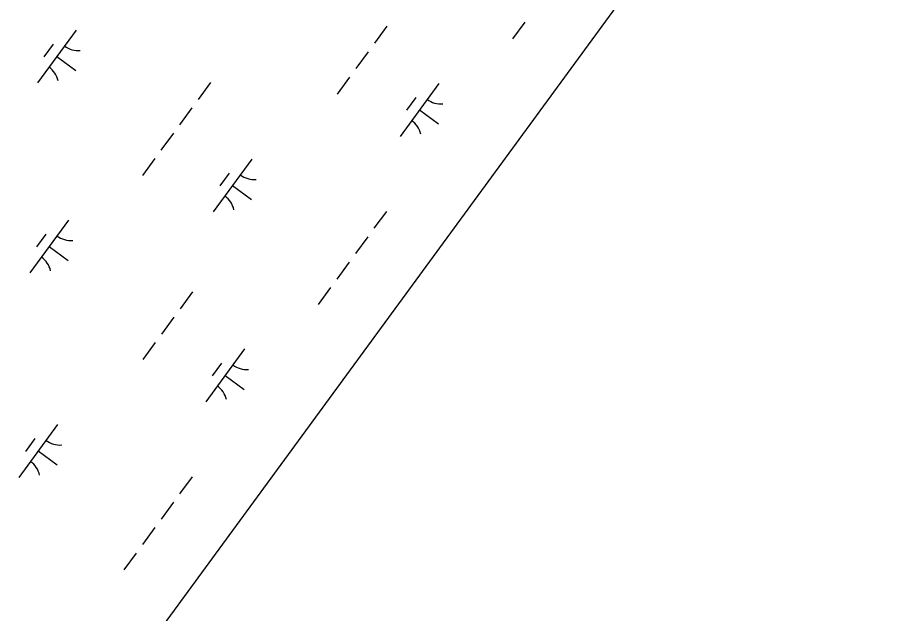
# Model space of a CAD drawing. Extents: x 3905714 to 3926767, y 183354 to 205755.
# Drawn here: x 3922725 to 3923403, y 194998 to 195452 of the extents above; entities that cross this region are included whole.
import ezdxf

# ---------------------------------------------------------------- set-up
doc = ezdxf.new("R2010")
doc.units = 0
doc.layers.add('V-GRID-FRAM', color=7, linetype='Continuous')
doc.layers.add('V-WETL-SWMP', color=7, linetype='Continuous')

msp = doc.modelspace()

# ---------------------------------------------------------------- linework, layer by layer
at = {"layer": 'V-GRID-FRAM'}
msp.add_lwpolyline([(3924287.85, 196971.08), (3915521.38, 185005.59), (3909313.29, 189695.82), (3918205.93, 201877.91), (3924287.85, 196971.08)], dxfattribs=at)
at = {"layer": 'V-WETL-SWMP'}
for p, q in [((3923379.58, 195731.38), (3922770.68, 194900.28)), ((3923006.58, 195445.87), (3922997.12, 195432.96)), ((3923111.99, 195449.16), (3923102.53, 195436.25)), ((3922769.5, 195443.01), (3922739.95, 195402.67)), ((3922752.05, 195432.24), (3922744.95, 195422.56)), ((3922992.39, 195426.51), (3922982.94, 195413.6)), ((3922754.72, 195422.84), (3922769.24, 195412.2)), ((3922978.21, 195407.15), (3922968.75, 195394.24)), ((3922872.05, 195403.11), (3922862.59, 195390.2)), ((3923046.22, 195402.32), (3923016.67, 195361.98)), ((3923028.77, 195391.55), (3923021.67, 195381.87)), ((3922857.86, 195383.75), (3922848.41, 195370.84)), ((3923031.44, 195382.15), (3923045.96, 195371.51)), ((3922843.68, 195364.39), (3922834.22, 195351.48)), ((3922829.5, 195345.03), (3922820.04, 195332.12)), ((3922903.68, 195344.7), (3922874.13, 195304.37)), ((3922886.23, 195333.93), (3922879.13, 195324.25)), ((3922888.9, 195324.53), (3922903.42, 195313.9)), ((3923006.23, 195304.8), (3922996.77, 195291.9)), ((3922763.72, 195298.19), (3922734.17, 195257.85)), ((3922746.27, 195287.42), (3922739.18, 195277.74)), ((3922992.04, 195285.44), (3922982.59, 195272.54)), ((3922748.95, 195278.02), (3922763.47, 195267.38)), ((3922977.86, 195266.08), (3922968.4, 195253.18)), ((3922858.26, 195243.43), (3922848.81, 195230.52)), ((3922963.67, 195246.72), (3922954.22, 195233.82)), ((3922844.08, 195224.07), (3922834.62, 195211.16)), ((3922829.89, 195204.71), (3922820.44, 195191.8)), ((3922897.9, 195199.88), (3922868.35, 195159.55)), ((3922880.45, 195189.11), (3922873.36, 195179.43)), ((3922883.13, 195179.71), (3922897.65, 195169.07)), ((3922755.36, 195142.26), (3922725.81, 195101.93)), ((3922737.91, 195131.5), (3922730.82, 195121.82)), ((3922740.59, 195122.1), (3922755.11, 195111.46)), ((3922857.91, 195102.37), (3922848.46, 195089.46)), ((3922843.73, 195083.01), (3922834.27, 195070.1)), ((3922829.54, 195063.65), (3922820.09, 195050.74)), ((3922815.36, 195044.29), (3922805.9, 195031.38))]:
    msp.add_line(p, q, dxfattribs=at)
for centre, start, end in [((3922771.24, 195444.98), 232.99998, 274.54364), ((3922738.59, 195400.42), 12.99998, 54.54364), ((3923047.96, 195404.29), 232.99998, 274.54364), ((3923015.31, 195359.73), 12.99998, 54.54364), ((3922905.42, 195346.68), 232.99998, 274.54364), ((3922872.77, 195302.11), 12.99998, 54.54364), ((3922765.46, 195300.16), 232.99998, 274.54364), ((3922732.82, 195255.6), 12.99998, 54.54364), ((3922899.64, 195201.85), 232.99998, 274.54364), ((3922867, 195157.29), 12.99998, 54.54364), ((3922757.11, 195144.24), 232.99998, 274.54364), ((3922724.46, 195099.68), 12.99998, 54.54364)]:
    msp.add_arc(centre, 17.62, start, end, dxfattribs=at)

doc.saveas('drawing.dxf')
